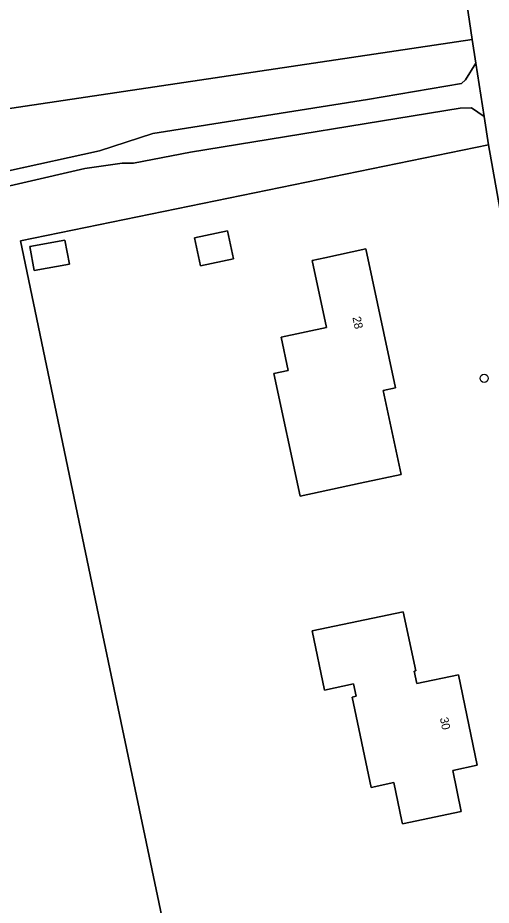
# Model space of a CAD drawing. Extents: x 162417 to 163722, y 384268 to 385417.
# Drawn here: x 163118.6 to 163174.9, y 384715.4 to 384821.1 of the extents above; entities that cross this region are included whole.
import ezdxf

# ---------------------------------------------------------------- set-up
doc = ezdxf.new("R2010")
doc.units = 0
for name, color, linetype in [('IMGEO_Boom', 7, 'Continuous'), ('IMGEO_Erf', 7, 'Continuous'), ('IMGEO_Loofbos', 7, 'Continuous'), ('IMGEO_Pand', 7, 'Continuous'), ('IMGEO_Pand_nummerreeks', 7, 'Continuous'), ('IMGEO_Rijbaan_lokaal_gesloten', 7, 'Continuous'), ('IMGEO_Voetpad_halfverhard', 7, 'Continuous')]:
    doc.layers.add(name, color=color, linetype=linetype)

msp = doc.modelspace()

# ---------------------------------------------------------------- linework, layer by layer
at = {"layer": 'IMGEO_Boom'}
msp.add_circle((163174.09, 384778.18), 0.489, dxfattribs=at)
at = {"layer": 'IMGEO_Erf'}
for points in [[(163159.56, 384907.09), (163168.29, 384914), (163151.9, 384951.84), (163097.15, 384943.13), (163103.62, 384899.24), (163109.03, 384862.7), (163116.8, 384810.17), (163172.67, 384818.52)], [(163185.86, 384750), (163177.39, 384790.38), (163174.59, 384805.96), (163118.88, 384794.55), (163128.17, 384750), (163146.26, 384663.8), (163201.96, 384675.51), (163198.41, 384691.02)], [(163139.62, 384794.89), (163143.55, 384795.73), (163144.26, 384792.41), (163140.33, 384791.57)], [(163120.02, 384793.86), (163124.19, 384794.62), (163124.71, 384791.78), (163120.54, 384791.02)], [(163152.17, 384764.16), (163149.04, 384778.73), (163150.76, 384779.1), (163149.91, 384783.07), (163155.34, 384784.23), (163153.62, 384792.22), (163155.11, 384792.54), (163160, 384793.59), (163163.55, 384777.04), (163162.06, 384776.72), (163164.2, 384766.74), (163159.31, 384765.69)], [(163164.35, 384725.12), (163164.28, 384725.44), (163163.35, 384730.03), (163160.62, 384729.46), (163158.38, 384740.22), (163158.84, 384740.31), (163158.54, 384741.78), (163155.07, 384741.06), (163153.6, 384748.11), (163164.46, 384750.37), (163165.94, 384743.33), (163165.77, 384743.29), (163166.07, 384741.82), (163171.04, 384742.86), (163173.27, 384732.11), (163170.35, 384731.49), (163171.36, 384726.61)]]:
    msp.add_lwpolyline(points, close=True, dxfattribs=at)
at = {"layer": 'IMGEO_Loofbos'}
for points in [[(163110.2, 384801.28), (163128.29, 384805.28), (163134.64, 384807.33), (163160.2, 384811.38), (163171.39, 384813.3), (163171.88, 384813.72), (163173.1, 384815.71), (163172.67, 384818.52), (163116.8, 384810.17)], [(163203.06, 384670.39), (163202.57, 384672.86), (163201.96, 384675.51), (163146.26, 384663.8), (163128.17, 384750), (163118.88, 384794.55), (163174.59, 384805.96), (163174.09, 384809.36), (163172.59, 384810.38), (163171.23, 384810.33), (163139.13, 384805.11), (163132.34, 384803.8), (163131.01, 384803.79), (163126.54, 384803.18), (163111.74, 384799.76)]]:
    msp.add_lwpolyline(points, dxfattribs=at)
at = {"layer": 'IMGEO_Pand'}
for points in [[(163139.62, 384794.89), (163140.33, 384791.57), (163144.26, 384792.41), (163143.55, 384795.73)], [(163120.02, 384793.86), (163120.54, 384791.02), (163124.71, 384791.78), (163124.19, 384794.62)], [(163159.31, 384765.69), (163164.2, 384766.74), (163162.06, 384776.72), (163163.55, 384777.04), (163160, 384793.59), (163155.11, 384792.54), (163153.62, 384792.22), (163155.34, 384784.23), (163149.91, 384783.07), (163150.76, 384779.1), (163149.04, 384778.73), (163152.17, 384764.16)], [(163163.35, 384730.03), (163164.28, 384725.44), (163164.35, 384725.12), (163171.36, 384726.61), (163170.35, 384731.49), (163173.27, 384732.11), (163171.04, 384742.86), (163166.07, 384741.82), (163165.77, 384743.29), (163165.94, 384743.33), (163164.46, 384750.37), (163153.6, 384748.11), (163155.07, 384741.06), (163158.54, 384741.78), (163158.84, 384740.31), (163158.38, 384740.22), (163160.62, 384729.46)]]:
    msp.add_lwpolyline(points, close=True, dxfattribs=at)
at = {"layer": 'IMGEO_Rijbaan_lokaal_gesloten'}
msp.add_lwpolyline([(163159.56, 384907.09), (163172.67, 384818.52), (163173.1, 384815.71), (163174.09, 384809.36), (163174.59, 384805.96), (163177.39, 384790.38), (163185.86, 384750), (163198.41, 384691.02)], dxfattribs=at)
at = {"layer": 'IMGEO_Voetpad_halfverhard'}
msp.add_lwpolyline([(163111.74, 384799.76), (163126.54, 384803.18), (163131.01, 384803.79), (163132.34, 384803.8), (163139.13, 384805.11), (163171.23, 384810.33), (163172.59, 384810.38), (163174.09, 384809.36), (163173.1, 384815.71), (163171.88, 384813.72), (163171.39, 384813.3), (163160.2, 384811.38), (163134.64, 384807.33), (163128.29, 384805.28), (163110.2, 384801.28)], dxfattribs=at)

# ---------------------------------------------------------------- texts
at = {"layer": 'IMGEO_Pand_nummerreeks'}
for s, rotation, p in [('28', 282.1052, (163158.4, 384785.43)), ('30', 281.5996, (163168.81, 384737.71))]:
    msp.add_text(s, height=1, rotation=rotation, dxfattribs=at).set_placement(p)

doc.saveas('drawing.dxf')
